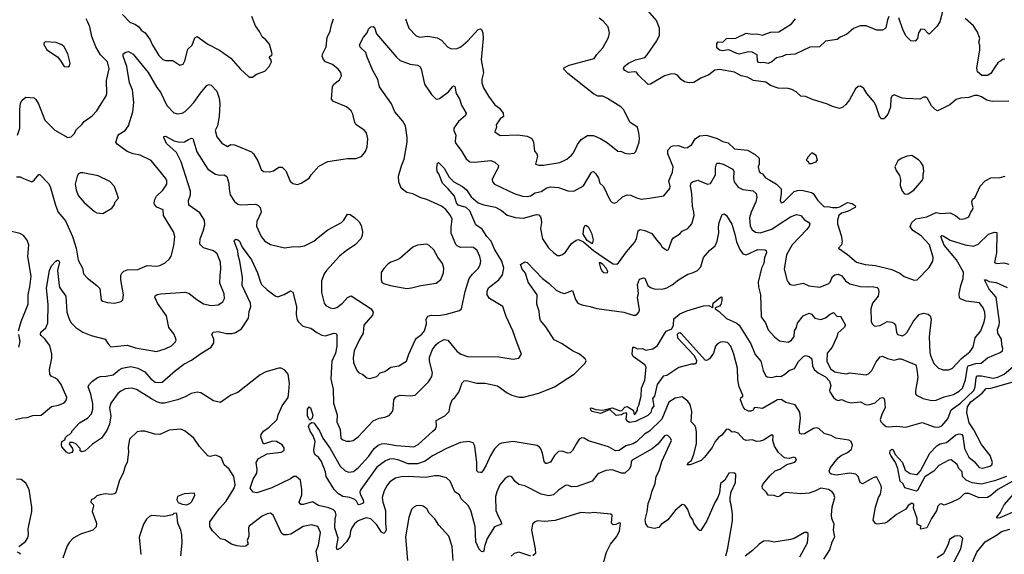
# Model space of a CAD drawing. Extents: x 1690054 to 1842981, y 782881 to 914114.
# Tile 482 of 656: x 1801122 to 1809570, y 820218 to 824807. Entities that reach past the tile are written whole.
import ezdxf

# ---------------------------------------------------------------- set-up
doc = ezdxf.new("R2010")
doc.units = 0

msp = doc.modelspace()

# ---------------------------------------------------------------- linework, layer by layer
at = {"layer": '0CON10XD'}
for points in [[(1809045, 824897.5), (1809015, 824787.5), (1808991.2, 824748.8), (1808925, 824683.3), (1808915, 824687.5), (1808885, 824723.3), (1808854.2, 824725.8), (1808832, 824695), (1808823.9, 824646.1), (1808805, 824623.8), (1808766.4, 824626.4), (1808728.8, 824665), (1808702, 824715), (1808663.9, 824823.9)], [(1801095, 823459.2), (1801125, 823456.9), (1801153.5, 823443.5), (1801225, 823416), (1801245, 823428.8), (1801285, 823477.5), (1801295, 823477.5), (1801370.7, 823400.7), (1801384.4, 823375), (1801429.6, 823215), (1801452.7, 823155), (1801515, 823080.8), (1801575.6, 822945), (1801606.2, 822845), (1801622.8, 822742.8), (1801661.2, 822675), (1801670.8, 822625), (1801705, 822587.5), (1801785, 822526), (1801808.9, 822498.9), (1801820.5, 822400.5), (1801835, 822390), (1801875, 822378), (1801935, 822373.8), (1801991.7, 822388.3), (1802007.5, 822402.5), (1802012.5, 822445), (1801988.9, 822575), (1801990.6, 822615), (1801998.5, 822631.5), (1802015, 822647.1), (1802045, 822658.6), (1802135, 822663.1), (1802215, 822696.7), (1802295, 822691.4), (1802324.2, 822695.8), (1802370.5, 822719.5), (1802408.8, 822755), (1802423, 822777), (1802444.2, 822865), (1802454.2, 822945), (1802440.8, 822985), (1802356.7, 823125), (1802352.5, 823175), (1802298.3, 823198.3), (1802280, 823220), (1802275.8, 823235), (1802281.1, 823265), (1802295, 823292.5), (1802350.8, 823345), (1802384.2, 823395), (1802385.8, 823425), (1802376, 823445), (1802248.7, 823598.7), (1802155, 823644.4), (1802095, 823654.4), (1802045, 823675.8), (1801959.1, 823739.1), (1801945.7, 823755.7), (1801965, 823810.8), (1801975, 823824.3), (1802025.8, 823855), (1802056.9, 823895), (1802091.8, 824015), (1802101.1, 824095), (1802091.1, 824205), (1802065.5, 824265), (1802040, 824405), (1802009.2, 824495), (1802010, 824515), (1802031.7, 824528.3), (1802055, 824535.6), (1802095, 824510.4), (1802225.4, 824355), (1802300, 824225), (1802331.5, 824185), (1802385, 824071.2), (1802445, 824006.7), (1802475, 823998.8), (1802517.5, 824005), (1802541.3, 824018.7), (1802581.1, 824058.9), (1802616.9, 824095), (1802673, 824177), (1802728.8, 824241.2), (1802745, 824251.2), (1802765, 824246.2), (1802812.9, 824192.9), (1802833.1, 824133.1), (1802839.6, 824085), (1802833.8, 823976.2), (1802818.1, 823895), (1802798.6, 823855), (1802812.8, 823802.8), (1802855, 823746.7), (1802905, 823720), (1802935, 823736.2), (1802965, 823734), (1803112.1, 823672.1), (1803129.2, 823655), (1803166, 823595), (1803195, 823522.5), (1803215, 823503.3), (1803265, 823501.2), (1803299.5, 823510.5), (1803345, 823541.2), (1803375, 823540), (1803405, 823510), (1803441.7, 823421.7), (1803465, 823400), (1803505, 823393.8), (1803537, 823403), (1803605, 823447.5), (1803623.3, 823475), (1803689.7, 823550.3), (1803765, 823588.8), (1803935, 823616), (1804005, 823616.7), (1804055, 823633.3), (1804090, 823675), (1804103.3, 823715), (1804108.8, 823785), (1804096.2, 823835), (1804078.3, 823858.3), (1804006.4, 823906.4), (1803996.7, 823925), (1803981.2, 823995), (1803966.7, 824025), (1803925, 824058), (1803814.3, 824104.3), (1803796.2, 824125), (1803806.2, 824235), (1803816.1, 824253.9), (1803865, 824291.2), (1803882, 824325), (1803876, 824355), (1803855, 824383.8), (1803805, 824423.8), (1803745.9, 824445.9), (1803728.8, 824465), (1803718, 824495), (1803722.7, 824517.3), (1803750.6, 824575), (1803758.8, 824655), (1803785, 824710), (1803796.3, 824763.7), (1803815.8, 824815.8)], [(1801104, 823815), (1801124.2, 823875), (1801123.1, 824035), (1801130.2, 824089.8), (1801142.4, 824117.6), (1801175, 824140.8), (1801245, 824136), (1801261.9, 824121.9), (1801283.6, 824083.6), (1801336.9, 823945), (1801425, 823858), (1801535, 823796.7), (1801565, 823802.5), (1801588.3, 823828.3), (1801610, 823865), (1801655, 823906.2), (1801675.8, 823934.2), (1801745, 823981.2), (1801785, 824023.8), (1801863.3, 824155), (1801868.8, 824175), (1801868.1, 824285), (1801888.6, 824385), (1801874.1, 824444.1), (1801815, 824504.3), (1801774.7, 824574.7), (1801742.4, 824662.4), (1801723.6, 824745), (1801707.3, 824787.3), (1801693.7, 824813.7)], [(1802005, 824850.8), (1802066, 824785), (1802115, 824767.3), (1802144.5, 824745), (1802165, 824718.7), (1802198.9, 824695), (1802242.1, 824635), (1802258.5, 824595), (1802315, 824500.8), (1802348.8, 824465), (1802375, 824457.1), (1802435, 824457.1), (1802495, 824416.2), (1802523.3, 824425), (1802539.2, 824455), (1802564.5, 824555), (1802601.1, 824588.9), (1802625, 824652), (1802645, 824662.5), (1802735, 824598.1), (1802837, 824547), (1802935, 824478), (1803014.3, 824384.3), (1803090, 824315), (1803120, 824315), (1803155, 824340), (1803225, 824366.7), (1803262.5, 824405), (1803283.3, 824445), (1803280.7, 824460.7), (1803262.5, 824485), (1803285.8, 824504.2), (1803288.8, 824515), (1803265, 824596.7), (1803235, 824633.8), (1803201.2, 824661.2), (1803180.8, 824705), (1803144.6, 824754.6), (1803113.5, 824835)], [(1804431.9, 824815), (1804462, 824735), (1804525, 824668.8), (1804555, 824658), (1804625, 824666.7), (1804705, 824651.9), (1804740.2, 824630.2), (1804793.8, 824575), (1804825, 824557.5), (1804875, 824560.8), (1804908, 824575), (1804965.6, 824625), (1805055, 824724.3), (1805075, 824730), (1805083.2, 824723.2), (1805094.4, 824695), (1805099.5, 824645), (1805081.7, 824461.7), (1805102.5, 824355), (1805088, 824298), (1805087.5, 824265), (1805102.1, 824222.1), (1805145, 824150), (1805198.1, 824075), (1805237.6, 824047.6), (1805269.4, 824005), (1805274.2, 823975.8), (1805245, 823956.7), (1805210, 823905), (1805212.5, 823885), (1805197.5, 823845), (1805245, 823812), (1805395, 823818.9), (1805477.4, 823807.4), (1805515, 823788.1), (1805531.5, 823755), (1805538, 823678), (1805558.8, 823655), (1805565.7, 823635.7), (1805547.5, 823567.5), (1805575, 823558), (1805615, 823557.5), (1805755, 823580), (1805815, 823611.2), (1805856.6, 823643.4), (1805874, 823665), (1805907.8, 823735), (1805940.3, 823779.7), (1805995, 823812.2), (1806045, 823814.4), (1806105, 823787.5), (1806165, 823749.2), (1806255, 823678.8), (1806285, 823676), (1806315, 823661.2), (1806345, 823656.2), (1806395, 823662), (1806408, 823675), (1806435.7, 823755), (1806439.2, 823789.2), (1806433.9, 823836.1), (1806422.5, 823885), (1806360, 823925), (1806302, 824035), (1806279.1, 824059.1), (1806165, 824130.8), (1806125, 824150), (1806081.7, 824151.7), (1806045, 824171.9), (1805824, 824344), (1805788.8, 824385), (1805795, 824396), (1805835, 824416.9), (1806052, 824475), (1806072.6, 824507.4), (1806124.2, 824565), (1806174, 824655), (1806182, 824695), (1806171.2, 824745), (1806128.8, 824795), (1806095, 824819.2)], [(1809607, 824107), (1809465, 824105.5), (1809420, 824115), (1809375, 824146.2), (1809343.6, 824156.4), (1809315, 824156.7), (1809265, 824140), (1809195, 824134.2), (1809156.5, 824123.5), (1809102.6, 824077.4), (1809035, 824040.8), (1808995, 824023.8), (1808975.9, 824035.9), (1808945, 824066.7), (1808910.5, 824130.5), (1808895, 824141.2), (1808875, 824141.2), (1808843.9, 824126.1), (1808725, 824130), (1808694.3, 824134.3), (1808625, 824163.3), (1808606.1, 824153.9), (1808595.9, 824134.1), (1808594.2, 824055), (1808570, 823995), (1808545, 823963.3), (1808535, 823956.7), (1808517, 823957), (1808498.3, 823978.3), (1808471.4, 824065), (1808455.7, 824095), (1808390.8, 824175), (1808365, 824216.7), (1808335, 824236.7), (1808316.4, 824233.6), (1808293.3, 824215), (1808240.5, 824119.5), (1808209.7, 824080.3), (1808185, 824056.2), (1808155, 824045.8), (1808095, 824060.8), (1808053, 824083), (1807925, 824122), (1807865, 824147.5), (1807825, 824152), (1807785, 824188.6), (1807747.9, 824207.9), (1807715, 824215.5), (1807630.4, 824220.4), (1807565, 824243.5), (1807525, 824270), (1807418.8, 824285), (1807365, 824314.1), (1807313.3, 824325), (1807255.4, 824355.4), (1807125, 824380.9), (1807085.5, 824374.5), (1807035, 824332.5), (1806965, 824304.5), (1806905, 824268.9), (1806865, 824265.6), (1806825, 824274.4), (1806796, 824295), (1806765, 824330), (1806745, 824339.2), (1806715, 824342.5), (1806655, 824326.7), (1806535, 824254.2), (1806515, 824251.2), (1806430.5, 824330.5), (1806415, 824355.7), (1806395, 824360.5), (1806345, 824354), (1806315, 824370), (1806301.2, 824385), (1806308, 824405), (1806346, 824435), (1806405, 824461.8), (1806485, 824482.5), (1806506.9, 824505), (1806589.4, 824625), (1806610.6, 824675), (1806610, 824735), (1806585, 824800), (1806513.9, 824883.9)], [(1808580, 824835), (1808566.7, 824806.7), (1808551.7, 824738.3), (1808545, 824727.5), (1808525, 824716.7), (1808477.3, 824717.3), (1808384.1, 824755.9), (1808334.2, 824755.8), (1808275, 824731.2), (1808215, 824680), (1808161.7, 824658.3), (1808135, 824636.7), (1808035, 824624.2), (1807985, 824574.2), (1807899.8, 824570.2), (1807775, 824510.5), (1807695, 824505.6), (1807665, 824490), (1807615, 824480), (1807575.4, 824444.6), (1807545, 824430), (1807505, 824440.8), (1807475, 824436.9), (1807461.1, 824441.1), (1807452.8, 824452.8), (1807450, 824505), (1807405, 824527.8), (1807375, 824530), (1807295, 824512.2), (1807275, 824515.8), (1807207.5, 824547.5), (1807149.8, 824540.2), (1807125, 824544.6), (1807102.5, 824565), (1807103, 824603), (1807114.1, 824615.9), (1807155, 824614), (1807185, 824645.8), (1807265, 824647.9), (1807355, 824690.9), (1807406.8, 824683.2), (1807445, 824687.1), (1807494.2, 824675.8), (1807565, 824699.4), (1807635, 824703.8), (1807745, 824772.7), (1807778.6, 824815)], [(1809575, 824468.1), (1809555.6, 824464.4), (1809515, 824437.1), (1809488.8, 824398.8), (1809455, 824345.8), (1809425, 824329.4), (1809377.7, 824327.7), (1809340.2, 824360.2), (1809333.8, 824395), (1809360, 824545), (1809360.5, 824585), (1809351.4, 824615), (1809359.2, 824645), (1809356, 824655), (1809336.4, 824706.4), (1809305.8, 824755), (1809235, 824818)], [(1801304.3, 822125), (1801345, 822161.4), (1801362.9, 822205), (1801366.7, 822363.3), (1801353.3, 822503.3), (1801377.8, 822655), (1801395, 822693.8), (1801431.2, 822735), (1801446.4, 822743.6), (1801458.5, 822738.5), (1801462.9, 822725), (1801445.7, 822654.3), (1801459.6, 822525), (1801466.4, 822505), (1801519.4, 822435), (1801526.8, 822295), (1801546.5, 822235), (1801565, 822204.2), (1801605, 822164.4), (1801663.7, 822123.7), (1801735, 822096.7), (1801855, 822066), (1801880, 822025), (1801905, 822000), (1801964.3, 822005.7), (1802045, 822014.3), (1802115, 821990.6), (1802295, 821960), (1802368.8, 821981.2), (1802425, 822006.2), (1802459.5, 822040.5), (1802463.8, 822055), (1802460, 822075), (1802445, 822110), (1802401.2, 822165), (1802380.6, 822265), (1802303.3, 822375), (1802282.5, 822425), (1802285, 822436.7), (1802301.3, 822448.7), (1802330, 822455), (1802545, 822469.4), (1802577.2, 822457.2), (1802641.2, 822405), (1802699.1, 822369.1), (1802765, 822352.5), (1802825, 822359.2), (1802866.2, 822385), (1802880, 822415), (1802875.8, 822455), (1802838.9, 822545), (1802843.2, 822613.2), (1802849.1, 822665), (1802844.5, 822725), (1802816.7, 822796.7), (1802785, 822821.9), (1802698.9, 822848.9), (1802668.9, 822878.9), (1802670.9, 822925), (1802697.4, 822992.6), (1802710.4, 823045), (1802707.4, 823087.4), (1802668.1, 823148.1), (1802572.9, 823215), (1802569.4, 823255), (1802586.7, 823303.3), (1802588.2, 823335), (1802507.2, 823587.2), (1802466.1, 823666.1), (1802381.9, 823745), (1802357.5, 823795), (1802357.5, 823805), (1802373.6, 823806.4), (1802446.1, 823766.1), (1802494.6, 823754.6), (1802535, 823758.9), (1802571.5, 823778.5), (1802595, 823791.4), (1802606.4, 823786.4), (1802641.9, 823671.9), (1802735.7, 823525), (1802801.4, 823481.4), (1802835, 823473.5), (1802875, 823476.7), (1802900.7, 823460.7), (1802916.5, 823405), (1802918.2, 823355), (1802928.9, 823305), (1802965.5, 823245.5), (1802995, 823224.2), (1803015, 823217.5), (1803145, 823224.2), (1803166.2, 823215), (1803184, 823195), (1803194.2, 823155), (1803157.1, 823075), (1803154.4, 823034.4), (1803193.1, 822945), (1803225, 822907.1), (1803275, 822876), (1803395, 822848.8), (1803475, 822861.2), (1803517.7, 822857.7), (1803565, 822866.9), (1803645, 822906.7), (1803683.1, 822936.9), (1803765, 823004), (1803884.1, 823065.9), (1803903.3, 823085), (1803935, 823137.5), (1803956.1, 823136.1), (1803995, 823110), (1804035, 823072.5), (1804051.7, 823041.7), (1804063.3, 822985), (1804061.2, 822955), (1804048.8, 822925), (1804001.2, 822875), (1803925, 822825.8), (1803865, 822777.5), (1803755.6, 822655), (1803735.6, 822625), (1803712.2, 822565), (1803712.2, 822465), (1803734, 822375), (1803748.8, 822355), (1803784.5, 822334.5), (1803815, 822328.6), (1803842.4, 822337.6), (1803890.8, 822375), (1803935, 822422.9), (1803965, 822435.8), (1804137.5, 822325), (1804154, 822295), (1804148.1, 822271.9), (1804075.8, 822185), (1804069.4, 822115), (1804037.6, 822062.4), (1803992.9, 821965), (1803983.2, 821903.2), (1803985.7, 821865), (1804010.7, 821800.7), (1804029.7, 821779.7), (1804065, 821762), (1804101.7, 821731.7), (1804125, 821726), (1804185, 821742.9), (1804216.2, 821775), (1804255, 821788), (1804305, 821824), (1804375, 821836), (1804441.2, 821875), (1804460, 821935), (1804515.6, 822055), (1804527.8, 822072.2), (1804572.2, 822107.8), (1804593.9, 822136.1), (1804612.7, 822195), (1804609.5, 822235), (1804625, 822262.5), (1804655, 822271.9), (1804715, 822268.1), (1804785, 822280.6), (1804895, 822312), (1804913.3, 822325), (1804944.6, 822475), (1804977.5, 822585), (1805006, 822624), (1805058.1, 822675), (1805073.3, 822705), (1805077.8, 822735), (1805069.5, 822775), (1805045.6, 822825), (1805015, 822850.8), (1804995, 822855.7), (1804905, 822852.9), (1804876.7, 822865), (1804865, 822876.7), (1804824.2, 822975), (1804823.1, 823025), (1804831.4, 823095), (1804819.4, 823125), (1804777.4, 823177.4), (1804741.2, 823205), (1804615, 823264.4), (1804565, 823278.6), (1804495, 823311.2), (1804442.3, 823322.3), (1804395, 823360), (1804374.1, 823414.1), (1804372, 823465), (1804396.8, 823553.2), (1804420.6, 823609.4), (1804446.7, 823755), (1804446.8, 823795), (1804431.9, 823895), (1804410.6, 823935), (1804340, 824015), (1804312, 824085), (1804209.7, 824229.7), (1804195.8, 824295), (1804152.4, 824372.4), (1804102.5, 824485), (1804091.1, 824525), (1804042.7, 824572.7), (1804037.3, 824592.7), (1804071.4, 824658.6), (1804103.3, 824695), (1804113.9, 824726.1), (1804133.9, 824746.1), (1804155, 824747.5), (1804165, 824740), (1804183.3, 824685), (1804355, 824484.3), (1804386.2, 824456.2), (1804472.5, 824425), (1804535, 824417.1), (1804555.5, 824405.5), (1804565.6, 824385), (1804594.3, 824255), (1804655.5, 824165.5), (1804695, 824124.2), (1804725, 824131.4), (1804800.9, 824189.1), (1804835, 824231.9), (1804845, 824238.8), (1804855, 824233.3), (1804867.1, 824175), (1804895, 824128.8), (1804912.8, 824072.8), (1804951.4, 824005), (1804947.5, 823985), (1804887.9, 823932.1), (1804845.5, 823875), (1804846.2, 823855), (1804862.9, 823815), (1804857.1, 823765), (1804864.4, 823745), (1804908.6, 823685), (1804951.7, 823611.7), (1804985, 823585.7), (1805025, 823582.7), (1805165, 823598.5), (1805198.9, 823585), (1805230, 823555), (1805227.1, 823535), (1805205.4, 823494.6), (1805175.8, 823435), (1805179.2, 823415), (1805196, 823395), (1805365, 823314.5), (1805435, 823291.5), (1805475, 823289.5), (1805505, 823295.6), (1805545, 823322), (1805595, 823332.7), (1805645, 823363.6), (1805675, 823372.9), (1805745, 823367.1), (1805825, 823337.5), (1805875, 823334), (1805958.7, 823381.3), (1806025, 823492), (1806035, 823502.5), (1806045, 823502.9), (1806065, 823484.3), (1806088.1, 823448.1), (1806100.7, 823405), (1806131.4, 823375), (1806188.8, 823255), (1806205, 823236.7), (1806225, 823233.3), (1806245, 823241.2), (1806294.5, 823285.5), (1806335, 823304.3), (1806365, 823301.4), (1806415, 823277.5), (1806455, 823267.5), (1806526, 823276), (1806647.5, 823295), (1806700.9, 823359.1), (1806703.1, 823375), (1806692.5, 823425), (1806722.4, 823497.6), (1806728.5, 823545), (1806682.1, 823655), (1806682.5, 823687.5), (1806711.3, 823718.7), (1806725, 823724.5), (1806775, 823726.9), (1806825, 823708.5), (1806850.7, 823709.3), (1806888, 823735), (1806916.2, 823785), (1806955, 823811.4), (1807015, 823815.4), (1807105, 823786.5), (1807155, 823760.6), (1807199.4, 823749.4), (1807255, 823700), (1807365, 823686.4), (1807431.2, 823651.2), (1807467.5, 823617.5), (1807465.7, 823565.7), (1807458, 823545), (1807465.8, 823505), (1807473.9, 823493.9), (1807495, 823484.2), (1807520.7, 823450.7), (1807558.3, 823428.3), (1807615, 823395.5), (1807654.3, 823355), (1807655.8, 823314.2), (1807646.7, 823255), (1807654.3, 823234.3), (1807675, 823240), (1807767.8, 823332.2), (1807795, 823341.1), (1807832.4, 823342.4), (1807914.6, 823324.6), (1807930.8, 823315), (1807970, 823255), (1808025, 823201.5), (1808055, 823204.7), (1808095, 823195.3), (1808135, 823195.3), (1808158.6, 823201.4), (1808225, 823237.3), (1808265, 823230), (1808285.3, 823215.3), (1808294, 823205), (1808288.8, 823195), (1808225, 823161.6), (1808172.4, 823147.6), (1808149.6, 823125), (1808137.5, 823085), (1808138.4, 823055), (1808170.6, 822955), (1808177.5, 822905), (1808173.8, 822875), (1808147.5, 822845), (1808225, 822792.5), (1808302, 822725), (1808376.4, 822706.4), (1808465, 822697.5), (1808605, 822662.9), (1808672.4, 822632.4), (1808711.4, 822601.4), (1808795, 822571.5), (1808823.3, 822575), (1808925, 822681.2), (1808956.4, 822733.6), (1808957.8, 822765), (1808926.7, 822875), (1808855, 822951.8), (1808786.2, 822996.2), (1808762.2, 823032.2), (1808775, 823065.8), (1808811.1, 823098.9), (1808905, 823114.7), (1808985, 823151.2), (1809025, 823142.7), (1809105, 823148), (1809150, 823125), (1809185, 823096.7), (1809205, 823094.2), (1809235, 823101.2), (1809266.2, 823115), (1809281.2, 823155), (1809297.5, 823175), (1809302, 823195), (1809294.2, 823224.2), (1809290, 823245), (1809295.8, 823264.2), (1809319.5, 823285), (1809362, 823378), (1809404.7, 823425.3), (1809455, 823449.4), (1809535, 823452.9), (1809577.5, 823465)], [(1801535, 824401.2), (1801548.3, 824411.7), (1801554, 824435), (1801534.1, 824514.1), (1801503.8, 824575), (1801485, 824591.2), (1801435, 824611.2), (1801341.7, 824618.3), (1801330, 824605), (1801330, 824595), (1801355, 824547.5), (1801447, 824487), (1801470.5, 824460.5), (1801504.5, 824404.5), (1801535, 824401.2)], [(1807891.7, 823571.7), (1807915, 823572.5), (1807955, 823587.5), (1807967.5, 823605), (1807955, 823640), (1807925, 823660), (1807915, 823660), (1807880, 823625), (1807880, 823615), (1807870, 823605), (1807888.3, 823588.3), (1807891.7, 823571.7)], [(1808735, 823308.8), (1808745, 823313.3), (1808793.3, 823345), (1808862.5, 823425), (1808872.5, 823445), (1808873.3, 823485), (1808880, 823505), (1808872.3, 823552.3), (1808854.1, 823584.1), (1808834.1, 823604.1), (1808775, 823640), (1808735, 823636.7), (1808685, 823616.7), (1808657.5, 823595), (1808631.2, 823545), (1808643.2, 823513.2), (1808670.5, 823470.5), (1808678.8, 823435), (1808676.7, 823385), (1808694.1, 823334.1), (1808712.3, 823312.3), (1808735, 823308.8)], [(1805133.3, 820353.3), (1805109.4, 820285), (1805103.3, 820245), (1805095, 820238.8), (1805085, 820242.9), (1805065, 820260.8), (1805035.3, 820325.3), (1805029.5, 820455), (1804995.6, 820585), (1804972.9, 820635), (1804910, 820695), (1804895, 820728), (1804855, 820753.8), (1804815.6, 820845.6), (1804784.2, 820874.2), (1804722.1, 820892.1), (1804685, 820891.9), (1804604, 820876), (1804454, 820886), (1804395, 820882.3), (1804345, 820870), (1804298.9, 820841.1), (1804268.2, 820801.8), (1804246.7, 820755), (1804233.1, 820705), (1804237.3, 820665), (1804261.5, 820595), (1804261.2, 820485), (1804265.2, 820424.8), (1804255.8, 820404.2), (1804245, 820397.5), (1804225, 820406.5), (1804185, 820469.5), (1804135, 820522.2), (1804095, 820529.5), (1804025.9, 820504.1), (1803995, 820479.4), (1803971.2, 820445), (1803959.2, 820415), (1803955, 820372), (1803925.5, 820325), (1803875, 820270.8), (1803845, 820256.7), (1803839.2, 820275), (1803854.6, 820355), (1803826.5, 820445), (1803829.2, 820525), (1803836.6, 820556.6), (1803828.8, 820585), (1803815, 820598.5), (1803775, 820616.4), (1803685, 820635.6), (1803635, 820667.5), (1803555, 820644.3), (1803535, 820646.2), (1803520.8, 820665), (1803541.7, 820728.3), (1803542.3, 820775), (1803530, 820855), (1803495, 820886.7), (1803475, 820884.4), (1803445, 820865.5), (1803285, 820789.6), (1803156, 820744), (1803125, 820750), (1803099, 820785), (1803126.5, 820863.5), (1803157.7, 820915), (1803160.4, 820945), (1803151.8, 821005), (1803170.6, 821039.4), (1803245, 821079.2), (1803365, 821093.1), (1803392, 821108), (1803392.3, 821132.3), (1803375, 821158.8), (1803325, 821187.1), (1803292.4, 821187.6), (1803215, 821162.5), (1803190, 821225), (1803194.6, 821245.4), (1803215, 821273.8), (1803261.3, 821308.7), (1803331.4, 821375), (1803340, 821415), (1803375, 821492), (1803424.4, 821565), (1803430.6, 821615), (1803435.5, 821685), (1803424.3, 821765), (1803397.6, 821797.6), (1803365, 821814.3), (1803345, 821816.9), (1803235, 821783.1), (1803185, 821758.6), (1802995, 821605.8), (1802935, 821584), (1802845, 821521.2), (1802785, 821534.2), (1802676.7, 821605), (1802645, 821609.2), (1802592.2, 821597.8), (1802541.7, 821568.3), (1802477.1, 821542.9), (1802365, 821515.4), (1802335, 821515.4), (1802305, 821523.8), (1802251.7, 821551.7), (1802125, 821632.2), (1802085, 821643.3), (1802027.4, 821637.4), (1801990.6, 821619.4), (1801963, 821597), (1801903.8, 821515), (1801892.3, 821475), (1801904.5, 821405.5), (1801891.9, 821335), (1801870.2, 821279.8), (1801824.2, 821215), (1801747, 821163), (1801685, 821106.2), (1801655, 821097.5), (1801640, 821105), (1801640, 821125), (1801602.5, 821165), (1801575, 821177.5), (1801553, 821177), (1801547.5, 821165), (1801573.8, 821125), (1801577.5, 821105), (1801568.3, 821091.7), (1801544.1, 821084.1), (1801523.3, 821095), (1801485, 821140), (1801480, 821155), (1801483.3, 821185), (1801508.3, 821201.7), (1801515, 821220), (1801535, 821240), (1801550, 821245), (1801570, 821265), (1801570, 821275), (1801635, 821345.8), (1801703.1, 821386.9), (1801737.3, 821422.7), (1801750.4, 821465), (1801750.2, 821510.2), (1801733.2, 821593.2), (1801708.9, 821655), (1801717.5, 821675), (1801746.6, 821705), (1801789.4, 821735), (1801815, 821744.5), (1801865, 821746.1), (1801925, 821758.8), (1801975, 821801.8), (1802001.1, 821815), (1802075, 821829.5), (1802135, 821815.9), (1802195.6, 821785), (1802247.8, 821725), (1802285, 821696.5), (1802315, 821691.5), (1802345, 821695.6), (1802459.5, 821795), (1802531.2, 821848.8), (1802596.8, 821883.2), (1802675, 821942.5), (1802765, 821995.8), (1802786.9, 822033.1), (1802786.9, 822065), (1802770.8, 822105), (1802783.3, 822125), (1802825, 822130.5), (1802895, 822112.7), (1802945, 822112.7), (1802975, 822120.9), (1803025, 822153.3), (1803084.5, 822245), (1803091.4, 822301.4), (1803106.1, 822343.9), (1803102.9, 822375), (1803029.6, 822525), (1803032.7, 822595), (1803010, 822735), (1802995.7, 822785), (1802992.7, 822822.7), (1802962, 822905), (1802964.2, 822915.8), (1802976.4, 822923.6), (1802995, 822917.1), (1803007.5, 822905), (1803031.2, 822855), (1803112.2, 822745), (1803162.2, 822635), (1803186.7, 822555), (1803198.1, 822535), (1803245, 822487.1), (1803315, 822436), (1803335, 822428.8), (1803391.2, 822448.8), (1803445, 822480), (1803465, 822467.5), (1803497.5, 822345), (1803494.4, 822275), (1803501.7, 822231.7), (1803510, 822215), (1803550, 822175), (1803619.6, 822159.6), (1803670.8, 822120.8), (1803715, 822097.8), (1803745, 822094.5), (1803816.8, 822116.8), (1803834.3, 822114.3), (1803844.3, 822104.3), (1803843.8, 822005), (1803831.6, 821945), (1803799.6, 821875), (1803791.8, 821725), (1803812.9, 821635), (1803814.4, 821515), (1803846, 821415), (1803843.3, 821355), (1803870.3, 821290.3), (1803876, 821215), (1803895, 821199.2), (1803925, 821188.6), (1803955, 821188), (1803984.2, 821195.8), (1804026.2, 821225), (1804155.9, 821364.1), (1804205, 821387.3), (1804254.5, 821395.5), (1804291.7, 821408.3), (1804320.8, 821445), (1804327.1, 821465), (1804332.2, 821545), (1804350.6, 821569.4), (1804385, 821582.9), (1804475, 821577.8), (1804515, 821584.4), (1804630.6, 821699.4), (1804659.2, 821745), (1804664.3, 821775.7), (1804638.8, 821875), (1804638.9, 821908.9), (1804664.5, 821975), (1804695, 822019.2), (1804715, 822036.7), (1804765, 822061.4), (1804795, 822055.6), (1804872, 821962), (1804906, 821935), (1804965, 821914.5), (1805233, 821913), (1805355, 821893.3), (1805405, 821902.5), (1805427.5, 821935), (1805388.8, 822031.2), (1805353.1, 822135), (1805295, 822260), (1805268, 822345), (1805152.5, 822415), (1805131.4, 822445), (1805132.2, 822475), (1805144.4, 822505), (1805233.1, 822575), (1805265, 822616.2), (1805275.4, 822675), (1805257.9, 822735), (1805196.3, 822836.3), (1805168.1, 822905), (1805129.2, 822945), (1805090.1, 823010.1), (1805035, 823045.8), (1804985, 823167.3), (1804954, 823194), (1804884.7, 823215), (1804870.5, 823235), (1804852.5, 823292.5), (1804796.9, 823355), (1804750, 823405), (1804717.8, 823485), (1804703.8, 823505), (1804700, 823535), (1804707.5, 823575), (1804715, 823582.5), (1804765, 823532.5), (1804805.8, 823455), (1804846, 823416), (1804921.2, 823375), (1804955, 823348), (1804995, 823287.5), (1805056.2, 823236.2), (1805105, 823218), (1805205, 823198.2), (1805255, 823170.5), (1805305, 823129.1), (1805375, 823107.9), (1805445, 823104.6), (1805555, 823134.3), (1805575, 823132), (1805590, 823115), (1805595.7, 823095), (1805598.5, 823065), (1805591.1, 823015), (1805608, 822925), (1805659.7, 822849.7), (1805703.8, 822805), (1805735, 822784.2), (1805757.5, 822782.5), (1805779.7, 822790.3), (1805805, 822812.5), (1805857.5, 822885), (1805895, 822914.4), (1805915, 822920), (1805959.3, 822899.3), (1806045, 822826.7), (1806181.1, 822731.1), (1806215, 822712.7), (1806245, 822708.6), (1806260.3, 822719.7), (1806328.6, 822815), (1806397.1, 822895), (1806414.4, 822925), (1806427.5, 822995), (1806445, 823006.5), (1806485, 822996.9), (1806545, 822970.8), (1806585, 822916), (1806624, 822875), (1806633.3, 822855), (1806675, 822827.5), (1806685, 822832.5), (1806695, 822850), (1806717.5, 822915), (1806730.8, 822935), (1806785, 822970), (1806805, 822990.8), (1806855, 823014.4), (1806888.6, 823055), (1806907.8, 823125), (1806906.8, 823155), (1806893.8, 823205), (1806890, 823315), (1806878.7, 823381.3), (1806883.3, 823406.7), (1806894.5, 823415.5), (1806941.3, 823428.7), (1807023.9, 823396.1), (1807049.2, 823400.8), (1807090.4, 823475), (1807092.7, 823535), (1807101.5, 823568.5), (1807105.8, 823574.2), (1807125, 823574.4), (1807157.7, 823567.7), (1807241.9, 823525), (1807248.5, 823505), (1807247.3, 823445), (1807252.9, 823415), (1807285, 823369.1), (1807325, 823350), (1807415, 823337.8), (1807440.6, 823315), (1807445.5, 823285), (1807437.1, 823245), (1807397.3, 823155), (1807384.6, 823105), (1807389.5, 823035), (1807405, 823002.9), (1807434.6, 822984.6), (1807475, 822977.9), (1807575, 823010.3), (1807630.4, 823045), (1807735, 823114), (1807785.8, 823135.8), (1807825, 823127.5), (1807855, 823089.2), (1807889.1, 823069.1), (1807900, 823055), (1807896, 823035), (1807875.6, 823005), (1807748.8, 822875), (1807702.2, 822787.8), (1807680.6, 822665), (1807705.7, 822565.7), (1807730, 822535), (1807765, 822527.5), (1807845, 822545.8), (1807892.4, 822522.4), (1807988.1, 822511.9), (1808065, 822541.8), (1808076.9, 822555), (1808095, 822601.4), (1808115, 822615.5), (1808145, 822621.8), (1808175, 822608.1), (1808206.2, 822566.2), (1808245, 822540), (1808335, 822517.1), (1808394.6, 822514.6), (1808435.4, 822515.4), (1808478.1, 822508.1), (1808488.6, 822498.6), (1808494, 822475), (1808488, 822435), (1808440, 822375), (1808424.3, 822325), (1808428, 822215), (1808435.9, 822195.9), (1808455, 822176.7), (1808505, 822183.1), (1808565, 822216.7), (1808605, 822211.4), (1808621.8, 822201.8), (1808635, 822183.8), (1808643.6, 822125), (1808654.2, 822105), (1808695, 822092.9), (1808715, 822103.5), (1808735, 822124.4), (1808791.6, 822218.4), (1808840, 822275), (1808876.4, 822286.4), (1808915, 822280), (1808933.6, 822263.6), (1808942, 822235), (1808924.2, 822085), (1808930.8, 821950.8), (1808935.5, 821925), (1808965, 821856.9), (1809005, 821815.6), (1809045, 821801.9), (1809095, 821801.4), (1809125, 821814.2), (1809201, 821899), (1809274.4, 821955), (1809301.8, 821995), (1809319.1, 822075), (1809367.3, 822135), (1809396.8, 822213.2), (1809405.3, 822255), (1809402, 822295), (1809388.8, 822335), (1809356.1, 822376.1), (1809242.2, 822392.2), (1809195, 822410), (1809185, 822420), (1809181.4, 822455), (1809196.7, 822525), (1809217.9, 822585), (1809218.5, 822638.5), (1809160, 822745), (1809055, 822872.7), (1809024.5, 822945.5), (1809035, 822954), (1809045, 822951.4), (1809105, 822914.6), (1809233.7, 822873.7), (1809305, 822863.5), (1809345, 822880.5), (1809435, 822966.5), (1809485, 822984.2), (1809505, 822980), (1809504, 822806), (1809485, 822722.5), (1809502.9, 822712.9), (1809565, 822718.5), (1809607.4, 822707.4)], [(1801835, 823142.5), (1801911.7, 823188.3), (1801933.3, 823215), (1801942.5, 823245), (1801970, 823275), (1801936.7, 823375), (1801895, 823418), (1801795, 823468), (1801663, 823493), (1801645, 823492.5), (1801626.4, 823483.6), (1801615.9, 823464.1), (1801599.2, 823395), (1801605.8, 823345.8), (1801625, 823296.7), (1801675, 823238.8), (1801765, 823160), (1801785, 823150), (1801835, 823142.5)], [(1806905.9, 821075.9), (1806927.5, 821165), (1806929.6, 821265), (1806923.8, 821303.8), (1806915, 821324), (1806883.6, 821353.6), (1806889.1, 821445), (1806874.5, 821505), (1806855, 821533.1), (1806805, 821569.2), (1806745, 821556.7), (1806690.8, 821525), (1806632.4, 821377.6), (1806525, 821274.6), (1806481.3, 821248.7), (1806415, 821183.1), (1806385, 821165.8), (1806321.7, 821148.3), (1806265, 821108.8), (1806235, 821106.5), (1806175, 821141.1), (1806001.7, 821191.7), (1805965, 821213.8), (1805945, 821217.5), (1805921.2, 821205), (1805898.3, 821168.3), (1805865, 821108.8), (1805845, 821089.2), (1805825, 821086.7), (1805775, 821104.5), (1805745, 821100), (1805709.5, 821065), (1805675, 821010), (1805645, 820997.1), (1805635, 820998), (1805623.1, 821013.1), (1805607.5, 821085), (1805592.7, 821122.7), (1805585, 821135.6), (1805561.2, 821151.2), (1805355, 821186.7), (1805255, 821172.5), (1805235, 821164.3), (1805195, 821124.2), (1805160.9, 821065), (1805125, 820982), (1805095, 820933.8), (1805085, 820921.2), (1805075, 820918.8), (1805055, 820923.8), (1805044.5, 820934.5), (1805043.9, 821005), (1805027.7, 821145), (1805012, 821175), (1804975, 821185.5), (1804905, 821178.5), (1804784.2, 821125), (1804665, 821061.9), (1804601.5, 821018.5), (1804535, 820993.7), (1804455, 820993.3), (1804375.8, 821025), (1804325, 821036.5), (1804295, 821035.8), (1804259.6, 821020.4), (1804185.2, 820964.8), (1804049.2, 820775), (1804041.1, 820755), (1804042, 820735), (1804069.1, 820685), (1804070.5, 820665), (1804064.2, 820655), (1804035, 820643.5), (1804025, 820646.2), (1804011.4, 820675), (1803997.9, 820687.9), (1803955.8, 820705.8), (1803895, 820713.3), (1803856.7, 820736.7), (1803820.6, 820775), (1803752.9, 820885), (1803746.4, 820926.4), (1803710.6, 821015), (1803685, 821051.2), (1803659.1, 821069.1), (1803647.8, 821087.8), (1803644.4, 821115), (1803657.5, 821185), (1803640, 821235), (1803614.4, 821274.4), (1803601.2, 821315), (1803607.5, 821335), (1803625, 821350), (1803645, 821347.5), (1803695, 821277.8), (1803723.7, 821213.7), (1803786.8, 821125), (1803872.9, 820972.9), (1803913.1, 820933.1), (1803945, 820922.2), (1803985, 820929.5), (1804027.6, 820962.4), (1804118.7, 821061.3), (1804163.9, 821126.1), (1804196.9, 821155), (1804225, 821166), (1804255, 821168.4), (1804355, 821152.3), (1804505, 821140.4), (1804540.8, 821159.2), (1804666.5, 821273.5), (1804689.4, 821295), (1804699.4, 821315), (1804696.2, 821365), (1804770, 821405), (1804807, 821443), (1804815.9, 821494.1), (1804833.8, 821545), (1804856.8, 821563.2), (1804890.9, 821609.1), (1804919.7, 821690.3), (1804935, 821706), (1804955, 821710), (1805045, 821686.9), (1805114.3, 821685.7), (1805222.8, 821662.8), (1805305, 821603.3), (1805343.5, 821583.5), (1805405, 821567.5), (1805445, 821567.5), (1805575, 821600), (1805709.2, 821655), (1805882.8, 821767.2), (1805975, 821857.5), (1805982.5, 821877.5), (1805972.5, 821895), (1805923.8, 821935), (1805865, 821965.5), (1805775.8, 822025), (1805708.9, 822058.9), (1805635, 822170), (1805590.6, 822225), (1805583.5, 822245), (1805578.8, 822305), (1805557.5, 822365), (1805561.5, 822445), (1805485.7, 822555), (1805461.7, 822631.7), (1805432.5, 822665), (1805420, 822705), (1805455, 822727.5), (1805475, 822721.4), (1805606.2, 822585), (1805665, 822543.8), (1805724, 822485), (1805765, 822464.2), (1805795, 822457.5), (1805865, 822483.3), (1805890, 822405), (1805910, 822375), (1805945, 822358.9), (1806015.3, 822345.3), (1806075, 822328.8), (1806305, 822295.7), (1806385, 822271.2), (1806405, 822271.2), (1806420.7, 822279.3), (1806433.8, 822295), (1806440, 822315), (1806421.9, 822425), (1806432.1, 822457.9), (1806423.6, 822535), (1806440, 822580), (1806475, 822590), (1806485, 822587.5), (1806511.8, 822525), (1806535, 822507.5), (1806565, 822497.8), (1806635, 822494.4), (1806675, 822505.6), (1806719.6, 822530.4), (1806775, 822573.3), (1806855, 822622.5), (1806895, 822633.8), (1806936.7, 822655), (1806965.8, 822685), (1806988, 822765), (1807040.8, 822825), (1807087.9, 822865), (1807106.2, 822905), (1807121.5, 822978.5), (1807116.7, 823025), (1807124.5, 823065.5), (1807150, 823135), (1807165, 823142), (1807187.5, 823125), (1807232.1, 823052.1), (1807258.9, 822965), (1807271.3, 822901.3), (1807299.5, 822835), (1807326.2, 822796.2), (1807355, 822788.5), (1807455, 822833.1), (1807515, 822832), (1807526, 822825), (1807530, 822805), (1807513.1, 822765), (1807506.6, 822715), (1807486.7, 822675), (1807458.6, 822555), (1807461.4, 822515), (1807477.8, 822445), (1807483.2, 822255), (1807520, 822205), (1807542.9, 822145), (1807599.2, 822085), (1807641.7, 822051.7), (1807715, 822037.5), (1807745, 822057.1), (1807767.3, 822087.3), (1807768.5, 822135), (1807786.4, 822165), (1807795, 822201.2), (1807845, 822263.8), (1807895, 822288.8), (1807915, 822278), (1807945, 822244.4), (1807995, 822233.8), (1808035, 822247.3), (1808075, 822280.6), (1808105, 822294), (1808135, 822258.8), (1808165, 822263.3), (1808208.1, 822185), (1808196.9, 822165), (1808140, 822115), (1808133.6, 822085), (1808091.8, 821995), (1808050.9, 821945), (1808046, 821876), (1808078.7, 821808.7), (1808115, 821785.5), (1808175, 821771.5), (1808215, 821768), (1808245, 821775.6), (1808385, 821759.2), (1808405, 821768), (1808432.5, 821795), (1808471.4, 821868.6), (1808505, 821914), (1808525, 821918.6), (1808568.1, 821898.1), (1808625, 821882.9), (1808665, 821896.1), (1808685, 821894.7), (1808809.5, 821845), (1808820.4, 821805), (1808828.2, 821735), (1808806.9, 821625), (1808806.7, 821595), (1808815, 821583.8), (1808874.4, 821554.4), (1808945, 821539.4), (1808985, 821542.2), (1809055, 821569.5), (1809135, 821588.9), (1809181.4, 821618.6), (1809209.6, 821645), (1809235.3, 821715), (1809252.9, 821825), (1809260.4, 821835), (1809325, 821856.5), (1809371.9, 821858.1), (1809426, 821905), (1809535, 821950), (1809553.8, 821965), (1809557.1, 821985), (1809548.1, 822015), (1809544.5, 822065), (1809515, 822116), (1809511, 822149), (1809525.3, 822185), (1809527.6, 822212.4), (1809498.9, 822425), (1809440.8, 822495), (1809400, 822575), (1809415, 822573.3), (1809438.3, 822558.3), (1809500.4, 822550.4), (1809595, 822506.8)], [(1806035, 822883.3), (1805991.5, 822911.5), (1805957.5, 822965), (1805963.4, 823016.6), (1805975, 823043.3), (1805985, 823041.2), (1806000.8, 823025), (1806027.7, 822975), (1806043, 822917), (1806035, 822883.3)], [(1801112, 822135), (1801133.4, 822216.6), (1801194.3, 822365.7), (1801193.8, 822445), (1801210.4, 822515), (1801220, 822605), (1801192.3, 822775), (1801200.4, 822875), (1801185.4, 822915), (1801155, 822955.6), (1801122.4, 822972.4), (1801030, 822995)], [(1804445, 822500.8), (1804485, 822504.2), (1804565, 822524.2), (1804695, 822544), (1804734.3, 822575.7), (1804758, 822635), (1804760, 822675), (1804749.4, 822715), (1804708.3, 822768.3), (1804675, 822832), (1804635, 822868.8), (1804615, 822878.8), (1804535, 822871.2), (1804495, 822853.3), (1804382.6, 822757.4), (1804355, 822741.4), (1804305, 822726.2), (1804281.2, 822708.8), (1804245, 822672.5), (1804223.6, 822636.4), (1804223.3, 822575), (1804230, 822555), (1804245, 822541.2), (1804300, 822525), (1804445, 822500.8)], [(1806165, 822633.3), (1806168, 822645), (1806152.5, 822675), (1806125, 822706.2), (1806105, 822720), (1806095, 822720), (1806106.2, 822675), (1806119.5, 822649.5), (1806135, 822636.7), (1806165, 822633.3)], [(1809637.8, 820842.2), (1809515, 820773.4), (1809455, 820721.1), (1809425, 820706.4), (1809355, 820702.5), (1809265, 820740.5), (1809235, 820740), (1809222, 820735), (1809185, 820697.1), (1809115, 820661.8), (1809055, 820639.2), (1809029.7, 820649.7), (1809015, 820646.9), (1808999.8, 820630.2), (1808989.1, 820590.9), (1808945, 820526.2), (1808905, 820444), (1808853, 820433), (1808850, 820445), (1808857.5, 820455), (1808821.2, 820475), (1808821.4, 820525), (1808790, 820615), (1808793.8, 820645), (1808775.6, 820655.6), (1808745, 820637.5), (1808724, 820605), (1808645, 820560), (1808566.9, 820495), (1808545.5, 820485.5), (1808480, 820475), (1808465, 820481.2), (1808445, 820510), (1808463.6, 820623.6), (1808490.8, 820705), (1808507.5, 820735), (1808516.7, 820785), (1808512.7, 820805), (1808475, 820879.2), (1808459.1, 820880.9), (1808437.4, 820872.6), (1808352.6, 820822.6), (1808333.4, 820833.4), (1808317.1, 820885), (1808295.4, 820905.4), (1808245, 820913.6), (1808127.6, 820897.6), (1808085.6, 820905.6), (1808072, 820915), (1808068, 820935), (1808077.3, 820962.7), (1808144.3, 821045), (1808170, 821065), (1808225, 821091.4), (1808258.7, 821121.3), (1808267.5, 821155), (1808255.8, 821185), (1808235, 821198.1), (1808125, 821213.6), (1808085, 821238.5), (1808025, 821256), (1807977.6, 821297.6), (1807955, 821304.6), (1807932.2, 821297.8), (1807855, 821251.4), (1807828.3, 821248.3), (1807815, 821253.8), (1807809.4, 821285), (1807820, 821385), (1807815, 821436.7), (1807775, 821500), (1807695, 821520.8), (1807655, 821547.5), (1807625, 821543.8), (1807495, 821469.3), (1807431.3, 821478.7), (1807424.4, 821475.6), (1807415.7, 821455), (1807395, 821446.5), (1807375, 821447.5), (1807345, 821461.2), (1807328, 821485), (1807306.9, 821545), (1807307.7, 821562.3), (1807325.6, 821574.4), (1807325.5, 821585), (1807295.5, 821655), (1807283.5, 821715), (1807281.1, 821815), (1807249.1, 821935), (1807222.7, 822005), (1807194.7, 822034.7), (1807155, 822042.7), (1807135, 822038.2), (1807108.6, 822025), (1807090.5, 822005), (1807075.8, 821945), (1807040.8, 821895), (1807015, 821880.9), (1807003.5, 821883.5), (1806799.3, 822109.3), (1806785, 822118.2), (1806775, 822116.5), (1806762.9, 822105), (1806764.7, 822074.7), (1806906.9, 821926.9), (1806930, 821885), (1806925, 821857.5), (1806915, 821850), (1806885, 821851.2), (1806778.3, 821821.7), (1806675, 821754), (1806644.1, 821745.9), (1806591.2, 821675), (1806568.8, 821575), (1806551.9, 821555), (1806561.7, 821488.3), (1806545, 821470), (1806535.7, 821434.3), (1806510.3, 821409.7), (1806405, 821356.9), (1806355, 821350), (1806338.3, 821358.3), (1806324.2, 821375), (1806331.9, 821425), (1806325, 821432.9), (1806303.3, 821426.7), (1806285, 821415.6), (1806238.8, 821408.8), (1806185, 821460), (1806105, 821425.6), (1806035, 821442.7), (1806021.9, 821455), (1806020, 821470), (1806025, 821474), (1806065, 821459.5), (1806125, 821455.6), (1806205, 821476), (1806275, 821448.9), (1806288.2, 821451.8), (1806315, 821481.2), (1806335, 821487.5), (1806384.3, 821454.3), (1806395, 821417.5), (1806405, 821427.5), (1806422.5, 821455), (1806421.2, 821475), (1806433, 821497), (1806454.3, 821574.3), (1806455.8, 821645), (1806486.9, 821713.1), (1806497.8, 821825), (1806484.1, 821844.1), (1806386.2, 821915), (1806376.4, 821936.4), (1806382.5, 821995), (1806395, 821996.2), (1806422.3, 821982.3), (1806465.5, 821985.5), (1806495, 821971.2), (1806555, 821980.8), (1806595, 822009.2), (1806645, 822096.7), (1806667.6, 822132.4), (1806716.1, 822153.9), (1806732.7, 822185), (1806735, 822240), (1806785, 822282), (1806845, 822308), (1806988.3, 822351.7), (1807033.8, 822353.8), (1807065, 822337.5), (1807072.5, 822345), (1807067.5, 822355), (1807072.5, 822375), (1807135, 822426.2), (1807145, 822427.5), (1807146.1, 822396.1), (1807138.3, 822361.7), (1807125, 822348.8), (1807090, 822335), (1807087.5, 822325), (1807121.9, 822301.9), (1807185, 822241.2), (1807275, 822201.4), (1807295, 822185.8), (1807395.4, 822025), (1807432, 821932), (1807481.1, 821875), (1807500, 821795), (1807521.9, 821751.9), (1807535, 821742.5), (1807575.4, 821734.6), (1807615, 821746.5), (1807653.3, 821745), (1807685.3, 821764.7), (1807725, 821794.5), (1807768.6, 821811.4), (1807805, 821871.9), (1807845.4, 821915), (1807865, 821923), (1807895, 821917), (1807919.1, 821895), (1807923.2, 821835), (1807937.5, 821805), (1807973.5, 821775), (1808035, 821739.8), (1808070.4, 821705), (1808082, 821665), (1808070.3, 821625), (1808072, 821612), (1808103.3, 821565), (1808125, 821547.1), (1808145, 821539.4), (1808175.5, 821545.5), (1808208.7, 821528.7), (1808255, 821519.4), (1808335, 821526.7), (1808378.8, 821505), (1808405, 821499.6), (1808462.6, 821517.4), (1808505, 821557.9), (1808525, 821563.3), (1808537, 821557), (1808542.5, 821545), (1808546.2, 821475), (1808522.4, 821427.6), (1808505.5, 821375), (1808510, 821355), (1808528.9, 821335), (1808555, 821316.2), (1808573.2, 821313.2), (1808647.9, 821317.9), (1808725, 821310), (1808783.6, 821326.4), (1808865, 821347.8), (1808967.3, 821312.7), (1809005, 821309.2), (1809035, 821319.2), (1809085, 821380), (1809112.6, 821457.4), (1809195, 821516.2), (1809307.4, 821625), (1809320.7, 821655), (1809327.5, 821732.5), (1809335, 821748.5), (1809375, 821749.4), (1809475, 821731.2), (1809515, 821738.3), (1809567.9, 821765), (1809645, 821830)], [(1801085, 821375.7), (1801145, 821390), (1801187.6, 821392.4), (1801235, 821410), (1801305, 821412.9), (1801393.7, 821486.3), (1801455, 821498.6), (1801503, 821517), (1801521.7, 821538.3), (1801525.8, 821565), (1801476.7, 821676.7), (1801450, 821715), (1801425, 821733.3), (1801393.9, 821743.9), (1801379.4, 821765), (1801376.7, 821805), (1801397.8, 821902.2), (1801397.7, 821935), (1801379.6, 822009.6), (1801335, 822068.9), (1801305.6, 822095), (1801301.1, 822105), (1801304.3, 822125)], [(1801113.6, 821996.4), (1801127.3, 822045), (1801115.3, 822105)], [(1809269.4, 821345), (1809247.5, 821435), (1809254.2, 821485), (1809283.8, 821526.2), (1809380.1, 821599.9), (1809415, 821640.6), (1809455, 821644.5), (1809725, 821720)], [(1803615, 821370), (1803601.7, 821381.7), (1803592, 821405), (1803590, 821465), (1803605, 821482.5), (1803617.5, 821475), (1803635.8, 821415.8), (1803632.5, 821385), (1803615, 821370)], [(1809589.8, 820885), (1809485, 820847.6), (1809375, 820820.2), (1809295, 820832.6), (1809242.7, 820855), (1809211.4, 820885), (1809207.1, 820925), (1809180, 820955), (1809165, 820988), (1809115, 821027.5), (1809095, 821026.7), (1809009, 820981), (1808965, 820932.5), (1808888.6, 820881.4), (1808825, 820766.5), (1808815, 820759.2), (1808715, 820787.1), (1808701.9, 820821.9), (1808676.7, 820846.7), (1808655.5, 820955.5), (1808635.5, 821005.5), (1808595, 821065.8), (1808588.8, 821085), (1808590.4, 821109.6), (1808605, 821119.2), (1808615.8, 821115), (1808633.1, 821075), (1808695.4, 821005), (1808720, 820940), (1808761.2, 820911.2), (1808815, 820902.5), (1808829.7, 820910.3), (1808851.1, 820935), (1808931.2, 821085), (1808991.3, 821148.7), (1809020, 821165), (1809075, 821176.4), (1809155, 821242.3), (1809185, 821253.1), (1809205, 821245.6), (1809212.6, 821232.6), (1809229.2, 821125), (1809265, 821051.2), (1809310.8, 821015), (1809355, 820961.8), (1809385, 820957.7), (1809446.7, 820973.3), (1809463.3, 820985), (1809468.8, 821005), (1809447.8, 821065), (1809375, 821159.1), (1809307.2, 821287.2), (1809269.4, 821345)], [(1803687.8, 820115), (1803664.6, 820245), (1803684.4, 820295), (1803702.9, 820405), (1803678.8, 820455), (1803625, 820471.4), (1803555, 820455.6), (1803448.3, 820391.7), (1803415.5, 820384.5), (1803385, 820385.6), (1803369.2, 820399.2), (1803298, 820555), (1803275, 820571.2), (1803245, 820566), (1803203.8, 820545), (1803091.7, 820458.3), (1803086.4, 820443.6), (1803087.3, 820372.7), (1803074.3, 820335), (1803082, 820305), (1803061.7, 820288.3), (1803034.5, 820285.5), (1802985, 820291.7), (1802939.2, 820305), (1802881.5, 820341.5), (1802845, 820351.5), (1802775, 820419.2), (1802753.8, 820455), (1802753.1, 820495), (1802835, 820611.5), (1802894.7, 820675), (1802961.9, 820785), (1802970.3, 820815), (1802960, 820885), (1802918.6, 820948.6), (1802877.5, 820985), (1802852.3, 821042.3), (1802835.8, 821055.8), (1802805, 821070), (1802755, 821058), (1802735, 821063.8), (1802665, 821143.8), (1802616.2, 821215), (1802541.2, 821275), (1802505, 821292.9), (1802405, 821282.5), (1802325, 821245.7), (1802280.3, 821250.3), (1802195, 821274), (1802165, 821276), (1802130.5, 821269.5), (1802063.6, 821206.4), (1802051.5, 821135), (1802056.7, 821095), (1802044.4, 821005), (1802025.7, 820975), (1802009.2, 820915), (1801977, 820853), (1801946.2, 820745), (1801934.2, 820735.8), (1801908.3, 820731.7), (1801855, 820738.1), (1801811.4, 820728.6), (1801785, 820720), (1801762, 820698), (1801735, 820686), (1801731.4, 820665), (1801753.8, 820645), (1801756.2, 820635), (1801744.3, 820584.3), (1801780, 820485), (1801777, 820453), (1801750, 820425), (1801645, 820390), (1801580.8, 820355), (1801548.9, 820321.1), (1801529.7, 820290.3), (1801492.9, 820185)], [(1808020, 820175), (1808072, 820255), (1808092.5, 820325), (1808116.2, 820366.2), (1808104, 820425), (1808108.8, 820475), (1808090, 820525), (1808088, 820555), (1808091.4, 820625), (1808115.8, 820704.2), (1808106.5, 820735), (1808093.1, 820755), (1808060, 820775), (1807995, 820786.7), (1807948.7, 820761.3), (1807896.6, 820743.4), (1807825, 820738.1), (1807695, 820749.4), (1807675, 820742.9), (1807645, 820718), (1807625, 820712), (1807595, 820721.4), (1807542.5, 820725), (1807529.3, 820749.3), (1807495, 820781.2), (1807492.3, 820805), (1807502.5, 820825), (1807557.9, 820892.1), (1807605, 820933.8), (1807645, 820948.6), (1807705, 820988.1), (1807771.2, 821008.8), (1807785.8, 821025), (1807779.2, 821045), (1807765, 821051.4), (1807725, 821040.6), (1807685, 821045.5), (1807632, 821092), (1807597.5, 821145), (1807583.1, 821195), (1807585.6, 821235.6), (1807575, 821243.3), (1807505, 821196.2), (1807475, 821187.5), (1807445, 821185.7), (1807405, 821199.4), (1807355, 821195.6), (1807333.5, 821203.5), (1807285, 821256.9), (1807255, 821269.2), (1807235, 821266.2), (1807205, 821288), (1807185, 821291.2), (1807145, 821240), (1807118.3, 821221.7), (1807088.1, 821185), (1807064.3, 821135), (1806998.2, 821051.8), (1806967.4, 821022.6), (1806875, 820984.5), (1806847.5, 820985), (1806860.8, 821005), (1806886.4, 821023.6), (1806905.9, 821075.9)], [(1807180.5, 820205), (1807194.5, 820255), (1807238.9, 820505), (1807236.9, 820565), (1807227.3, 820642.7), (1807216.7, 820675), (1807216.9, 820705), (1807227.5, 820755), (1807264, 820835), (1807267.5, 820905), (1807248.3, 820918.3), (1807205, 820913.3), (1807171.2, 820855), (1807134.5, 820825.5), (1807125.7, 820745), (1807110.8, 820705), (1807085, 820663.3), (1807017.5, 820505), (1806965, 820421.2), (1806955, 820421.2), (1806945, 820430), (1806905.8, 820485.8), (1806896, 820515), (1806874.2, 820545), (1806855, 820603.3), (1806829.7, 820639.7), (1806805, 820643.8), (1806762.8, 820607.2), (1806745, 820592.5), (1806684, 820515), (1806627, 820473), (1806605, 820447.5), (1806565, 820440), (1806515, 820450), (1806495, 820480), (1806488, 820515), (1806506.5, 820583.5), (1806513.8, 820655), (1806535.4, 820705), (1806544.7, 820755), (1806574.6, 820825.4), (1806584, 820886), (1806608.5, 820935), (1806630.6, 821015), (1806714, 821195), (1806706.7, 821215), (1806685.8, 821235.8), (1806675, 821240), (1806655, 821234.3), (1806596.9, 821163.1), (1806548.1, 821121.9), (1806377.5, 821025), (1806368.6, 821015), (1806366.2, 820975), (1806352.4, 820947.6), (1806314.5, 820915.5), (1806284.6, 820914.6), (1806205, 820943.6), (1806151.8, 820938.2), (1806082.6, 820907.4), (1806035, 820844.3), (1805905, 820800), (1805855, 820796), (1805825, 820810), (1805805, 820808), (1805745, 820768.6), (1805701.7, 820728.3), (1805661.7, 820718.3), (1805595, 820732.5), (1805455, 820806), (1805405, 820816.7), (1805373, 820843), (1805345, 820883.3), (1805325, 820888.8), (1805312.5, 820885), (1805285.6, 820864.4), (1805242.2, 820815), (1805214.5, 820755), (1805205.4, 820714.6), (1805208.2, 820595), (1805228.8, 820538.8), (1805252.9, 820495), (1805255.8, 820475), (1805196.9, 820453.1), (1805133.3, 820353.3)], [(1801115, 820284), (1801171.2, 820328.8), (1801191.7, 820358.3), (1801197.9, 820387.9), (1801195.6, 820435), (1801225.6, 820585), (1801226.4, 820623.6), (1801202.3, 820775), (1801175, 820828.6), (1801135, 820860.8), (1801096.1, 820863.9)], [(1802555, 820642.5), (1802585, 820656), (1802599.1, 820670.9), (1802623.8, 820725), (1802621.2, 820741.2), (1802533.6, 820736.4), (1802477, 820713), (1802470, 820685), (1802482.3, 820662.3), (1802515, 820647.5), (1802555, 820642.5)], [(1809646.7, 820735), (1809568.9, 820645), (1809533.2, 820576.8), (1809500, 820535), (1809515, 820530)], [(1804840.6, 820165), (1804833.3, 820285), (1804805, 820372.5), (1804717.2, 820467.2), (1804682.4, 820522.4), (1804635, 820570), (1804615, 820606.7), (1804585, 820631.2), (1804565, 820636.2), (1804525, 820633.3), (1804505, 820623.3), (1804485, 820602.5), (1804460.8, 820535), (1804433.5, 820366.5), (1804447.9, 820165)], [(1809515, 820530), (1809535, 820532.9), (1809705, 820607.7)], [(1802505.7, 820205.7), (1802515.8, 820315), (1802512, 820385), (1802503.3, 820425), (1802477.5, 820485), (1802470, 820565), (1802465, 820570), (1802445, 820567.5), (1802433.3, 820556.7), (1802365, 820542), (1802255, 820550), (1802235, 820543.3), (1802211.2, 820518.8), (1802184.2, 820475.8), (1802147.5, 820365), (1802160.8, 820215)], [(1806130, 820145), (1806157.1, 820235), (1806190.5, 820305), (1806241.9, 820368.1), (1806268.9, 820415), (1806275.8, 820485.8), (1806265, 820487.5), (1806236.3, 820473.7), (1806215, 820471.2), (1806200, 820485), (1806203.9, 820553.9), (1806195, 820561.2), (1806045, 820576.7), (1806015, 820570.6), (1805935, 820576.5), (1805715, 820506.9), (1805625, 820500.6), (1805565.8, 820504.2), (1805543.3, 820495), (1805522, 820475), (1805512.9, 820425), (1805545.6, 820265), (1805546.2, 820225), (1805525, 820203.8)], [(1809291.3, 819961.3), (1809261.4, 819991.4), (1809200, 820005), (1809194.5, 820025), (1809204.6, 820055), (1809284.6, 820125), (1809334.7, 820235), (1809404.4, 820325), (1809512.2, 820387.8), (1809545, 820414.6), (1809617.7, 820432.3)], [(1807815.5, 820195), (1807880.9, 820315), (1807888.1, 820378.1), (1807885.6, 820395.6), (1807875, 820406.2), (1807855, 820405.8), (1807766, 820354), (1807735, 820343.5), (1807595, 820322), (1807545, 820334.3), (1807505, 820329.2), (1807465, 820304.2), (1807409.5, 820250.5), (1807347.2, 820202.8)], [(1809134.3, 820145), (1809196.7, 820265), (1809214.1, 820354.1), (1809195, 820372), (1809166.7, 820376.7), (1809145, 820373.1), (1809100, 820345), (1809088, 820305), (1809048.8, 820221.2), (1808993.2, 820186.8)], [(1801128.8, 820215), (1801126.7, 820225), (1801103.8, 820235)], [(1805507.7, 820202.3), (1805405, 820235.6), (1805365, 820224.3), (1805337.6, 820202.4)]]:
    msp.add_lwpolyline(points, dxfattribs=at)

doc.saveas('drawing.dxf')
